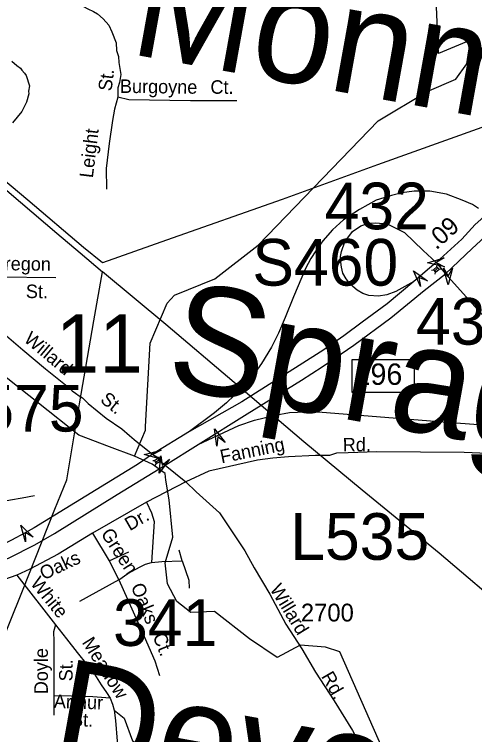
# Model space of a CAD drawing. Extents: x 1553981 to 1780076, y 812965 to 996873.
# Drawn here: x 1635190 to 1635594, y 846269 to 846901 of the extents above; entities that cross this region are included whole.
import ezdxf

# ---------------------------------------------------------------- set-up
doc = ezdxf.new("R2010")
doc.units = 0
for name, color, linetype in [('Exist Civil Correctional or Penal Institution CELL', 7, 'Continuous'), ('Exist Civil NCDOT Division Office Label', 7, 'Continuous'), ('Exist Cultural Church with Cemetery CELL', 7, 'Continuous'), ('Exist Cultural Educational Facility High CELL', 7, 'Continuous'), ('Exist Cultural School High CELL', 7, 'Continuous'), ('Exist Hydrographic Creek Single Shore', 7, 'Continuous'), ('Exist Hydrographic Misc Water Feature', 7, 'Continuous'), ('Exist Road Non-System Type 51 Label', 7, 'Continuous'), ('Exist Road Primary Interstate Divided Center Attributed', 7, 'Continuous'), ('Exist Road Primary Interstate Ramp 1 Lane Attributed', 7, 'Continuous'), ('Exist Road Primary Interstate Structure Cantilever Sign Number Label', 7, 'Continuous'), ('Exist Road Primary Interstate Structure Ovrhead Sign Number Label', 7, 'Continuous'), ('Exist Road Primary US Divided Attributed', 7, 'Continuous'), ('Exist Road Primary US Ramp 1 Lane  Attributed', 7, 'Continuous'), ('Exist Road Secondary Structure Standard Bridge Attributed CELL', 7, 'Continuous'), ('Exist Road Secondary Structure Standard Bridge Number Label', 7, 'Continuous'), ('Exist Road Secondary Type 51 Attributed', 7, 'Continuous'), ('Exist Road Secondary Type 51 Number Label', 7, 'Continuous'), ('Exist Utilities Electrical Transmission Line', 7, 'Continuous'), ('Map Preparation Border Antique Large Shape', 7, 'Continuous'), ('Map Preparation Border County Name Lower Right Label', 7, 'Continuous')]:
    doc.layers.add(name, color=color, linetype=linetype)

msp = doc.modelspace()

# ---------------------------------------------------------------- linework, layer by layer
at = {"layer": 'Exist Civil Correctional or Penal Institution CELL'}
msp.add_lwpolyline([(1635486.18, 846598.29), (1635540.54, 846598.29), (1635540.54, 846569.14), (1635486.18, 846569.14)], close=True, dxfattribs=at)
at = {"layer": 'Exist Cultural Church with Cemetery CELL'}
msp.add_lwpolyline([(1635367.39, 846522.25), (1635365.3, 846537.35), (1635374.65, 846525.32), (1635368.26, 846530.33)], close=True, dxfattribs=at)
at = {"layer": 'Exist Cultural Educational Facility High CELL'}
for p, q in [((1635560.64, 846679.73), (1635560.99, 846681.34)), ((1635555.91, 846676.76), (1635557.55, 846676.95)), ((1635558.47, 846675.92), (1635561.56, 846678.7)), ((1635559.04, 846673.29), (1635559.4, 846674.89)), ((1635562.47, 846677.69), (1635564.11, 846677.88)), ((1635311.14, 846509.59), (1635312.78, 846509.42)), ((1635313.47, 846508.22), (1635317.08, 846510.29)), ((1635316.39, 846511.48), (1635317.08, 846512.98)), ((1635317.75, 846509.11), (1635319.39, 846508.94)), ((1635313.47, 846505.52), (1635314.16, 846507.02))]:
    msp.add_line(p, q, dxfattribs=at)
for points in [[(1635559.4, 846674.89), (1635562.49, 846677.68), (1635560.63, 846679.73), (1635557.55, 846676.95)], [(1635314.16, 846507.02), (1635317.76, 846509.08), (1635316.39, 846511.49), (1635312.78, 846509.42)]]:
    msp.add_lwpolyline(points, close=True, dxfattribs=at)
at = {"layer": 'Exist Cultural School High CELL'}
for points in [[(1635546.24, 846662.33), (1635540.02, 846676.24), (1635552.37, 846667.31), (1635544.83, 846670.33)], [(1635199.52, 846438.07), (1635195.2, 846452.68), (1635206.25, 846442.19), (1635199.18, 846446.18)]]:
    msp.add_lwpolyline(points, close=True, dxfattribs=at)
at = {"layer": 'Exist Hydrographic Creek Single Shore'}
for points in [[(1635304.9, 846539.28), (1635308.74, 846612.47), (1635323.73, 846647.87), (1635330.12, 846654.71), (1635365.74, 846669.17), (1635403.61, 846698.77), (1635509.11, 846807.82), (1635552.11, 846833.62), (1635577.24, 846844.6), (1635586.87, 846857.94), (1635590.24, 846878.8), (1635562.07, 846867.02), (1635559.69, 846922.06), (1635544.57, 846962.99), (1635577.37, 847023.91), (1635584.87, 847039.35), (1635590.62, 847089.29)], [(1635295.12, 846513.46), (1635304.74, 846536.24), (1635304.9, 846539.28)], [(1635325.64, 846475.1), (1635322.57, 846492.38), (1635322.17, 846498.25), (1635310.56, 846506.45), (1635295.12, 846513.46)], [(1635567.99, 846160.36), (1635562.25, 846196.59), (1635524.12, 846230.59), (1635475.37, 846341.56), (1635462.8, 846345.72), (1635440.43, 846347.32), (1635420.34, 846336.58), (1635396.11, 846352.9), (1635365.34, 846376.9), (1635344.7, 846376.14), (1635332.32, 846385.82), (1635324.18, 846401.29), (1635322.18, 846419.69), (1635328.62, 846442.2), (1635325.64, 846475.1)]]:
    msp.add_lwpolyline(points, dxfattribs=at)
at = {"layer": 'Exist Hydrographic Misc Water Feature'}
msp.add_line((1635295.12, 846513.46), (1635273.05, 846521.7), dxfattribs=at)
msp.add_lwpolyline([(1635273.05, 846521.7), (1635246.36, 846531.67), (1635175.11, 846588.11), (1635148.36, 846623.53), (1635139.24, 846642.58), (1635138.35, 846652.87), (1635133.24, 846659.13), (1635132.24, 846667.76), (1635117.99, 846690.62), (1635082.73, 846711.85)], dxfattribs=at)
at = {"layer": 'Exist Road Primary Interstate Divided Center Attributed'}
for points in [[(1635604.4, 846725.94), (1635594.1, 846716.97), (1635582.59, 846703.9), (1635560.02, 846683.35)], [(1635568.08, 846673.53), (1635591.72, 846695.67), (1635613.78, 846716.24)], [(1635560.02, 846683.35), (1635540.24, 846666.73)], [(1635351.11, 846523.52), (1635393.92, 846550.63), (1635441.8, 846580.11), (1635459.74, 846591.84), (1635487.55, 846610.95), (1635520.19, 846634.73), (1635549.41, 846658.76), (1635568.08, 846673.53)], [(1635540.24, 846666.73), (1635516.84, 846647.13), (1635495.14, 846631.06), (1635478.83, 846619.04), (1635461.4, 846606.65), (1635439.8, 846592.91), (1635389.33, 846561.1), (1635343.5, 846534.92)], [(1635343.5, 846534.92), (1635310.9, 846514.99)], [(1635322.1, 846505.59), (1635351.11, 846523.52)], [(1635310.9, 846514.99), (1635297.81, 846505.94), (1635206.93, 846450.34), (1635199, 846446.14), (1635187.26, 846439.53), (1635181.99, 846437), (1635165.26, 846429.66), (1635149.65, 846423.53), (1635130.45, 846416.93), (1635118.31, 846413.99), (1635103.77, 846410.13), (1635090.7, 846407.43), (1635083.37, 846406.49), (1635071.95, 846405.37), (1635060.1, 846403.72), (1635032.42, 846402.32), (1634978.81, 846405.12), (1634940.93, 846408.59), (1634838.36, 846418.57), (1634775.88, 846424.31)], [(1634847.02, 846409.33), (1634974.81, 846398.32), (1635004.81, 846395.26), (1635020.95, 846394.19), (1635051.03, 846394.59), (1635057.62, 846395.16), (1635069.56, 846395.12), (1635087.17, 846396.16), (1635103.77, 846398.66), (1635118.98, 846401.86), (1635136.98, 846406.26), (1635163.19, 846414.79), (1635185.2, 846424.03), (1635207.67, 846435.53), (1635224.87, 846445.4), (1635279.89, 846479.71), (1635322.1, 846505.59)]]:
    msp.add_lwpolyline(points, dxfattribs=at)
at = {"layer": 'Exist Road Primary Interstate Ramp 1 Lane Attributed'}
msp.add_line((1635560.02, 846683.35), (1635568.08, 846673.53), dxfattribs=at)
for points in [[(1635597.28, 846731), (1635591.84, 846734.27), (1635582.93, 846738.14), (1635569.13, 846743.4), (1635554.5, 846746.02), (1635540.55, 846746.09), (1635529.78, 846744.74), (1635520.8, 846742.35), (1635507.34, 846738.16), (1635492.53, 846730.08), (1635478.69, 846720.8), (1635468.81, 846712.13), (1635460.54, 846702.44), (1635454.34, 846693.84), (1635449.93, 846686.83), (1635445.13, 846678.33), (1635434.8, 846653.26), (1635427.46, 846635.12), (1635421.46, 846621.25), (1635415.32, 846609.11), (1635406.66, 846594.78), (1635398.99, 846583.97), (1635389.22, 846573.13), (1635375.78, 846560.3), (1635365.38, 846551.5), (1635343.5, 846534.92)], [(1635486.47, 846710.63), (1635493.95, 846715.57), (1635500.83, 846717.96), (1635507.11, 846718.41), (1635516.99, 846717.51), (1635521.77, 846715.12), (1635532.02, 846709.73), (1635548.54, 846694.09), (1635560.02, 846683.35)], [(1635540.24, 846666.73), (1635524.55, 846658), (1635516.58, 846655.09), (1635509.21, 846653.78), (1635500.81, 846654.48), (1635495.59, 846656.17), (1635490.66, 846659.16), (1635484.82, 846664.1), (1635481.08, 846669.04), (1635477.94, 846673.97), (1635476.74, 846679.36), (1635476.14, 846683.85), (1635475.84, 846688.79), (1635476.87, 846693.07), (1635479.68, 846701.61), (1635486.47, 846710.63)]]:
    msp.add_lwpolyline(points, dxfattribs=at)
at = {"layer": 'Exist Road Primary US Divided Attributed'}
msp.add_lwpolyline([(1635568.08, 846673.53), (1635612.22, 846624.37), (1635625.96, 846610.63), (1635644.71, 846595.56), (1635670.07, 846579.16), (1635694.9, 846564.62), (1635732.94, 846545.06), (1635770.82, 846526.43), (1635805.16, 846509.24), (1635831.31, 846494.17)], dxfattribs=at)
at = {"layer": 'Exist Road Primary US Ramp 1 Lane  Attributed'}
msp.add_lwpolyline([(1635351.11, 846523.52), (1635386.78, 846540.29), (1635400.52, 846544.9), (1635418.56, 846549.39), (1635431.33, 846551.63), (1635445.4, 846552.43), (1635456.4, 846552.36), (1635562.17, 846543.74), (1635604.37, 846540.48), (1635631.84, 846538.33), (1635662.8, 846536.42), (1635684.78, 846535.02), (1635698.67, 846533.5), (1635718.49, 846531.09), (1635742.95, 846527.21), (1635751.36, 846525.52), (1635759.16, 846523.61), (1635765.89, 846521.32), (1635772.56, 846518.82), (1635791.07, 846510.68), (1635812.74, 846501.31), (1635831.31, 846494.17)], dxfattribs=at)
at = {"layer": 'Exist Road Secondary Structure Standard Bridge Attributed CELL'}
for points in [[(1635567.27, 846679.69), (1635552.41, 846683.06), (1635566.96, 846687.57), (1635560.02, 846683.35)], [(1635574.43, 846678.51), (1635570.49, 846663.79), (1635566.54, 846678.51), (1635570.49, 846671.41)], [(1635318.34, 846510.64), (1635303.72, 846514.96), (1635318.54, 846518.53), (1635311.34, 846514.77)], [(1635325.7, 846510.79), (1635316.78, 846498.43), (1635318.33, 846513.59), (1635319.49, 846505.56)]]:
    msp.add_lwpolyline(points, close=True, dxfattribs=at)
at = {"layer": 'Exist Road Secondary Type 51 Attributed'}
msp.add_lwpolyline([(1635400.13, 846415.24), (1635414.01, 846392.12), (1635428.01, 846365.89), (1635441.99, 846344.13), (1635453.95, 846323.59), (1635470.38, 846298.54), (1635486.65, 846272.51), (1635497.55, 846251.16), (1635504.62, 846237.46), (1635511.22, 846227.02), (1635514.75, 846219.03), (1635519.65, 846212), (1635525.94, 846203.24), (1635534.06, 846194.24), (1635547.44, 846177.7), (1635563.27, 846158.69), (1635573.31, 846147.67), (1635582.17, 846137.34), (1635590.74, 846126.97), (1635596.16, 846121.37), (1635600.22, 846117.49), (1635602.72, 846114.63)], dxfattribs=at)
at = {"layer": 'Exist Utilities Electrical Transmission Line'}
for points in [[(1634869.75, 847052.33), (1634976.64, 847010.96), (1635001.55, 847004.37), (1635004.29, 846965.6), (1635007.01, 846923.32), (1635007.56, 846907.55), (1635009.06, 846889.03), (1635037.26, 846865.92), (1635074.84, 846835.69), (1635107.48, 846808.52), (1635138.14, 846783.61), (1635172.75, 846755.16), (1635226.87, 846709.21), (1635247.38, 846691.96), (1635266.9, 846675.21)], [(1636375.85, 846890.8), (1636346.1, 846889.49), (1636261.6, 846885.32), (1636202.07, 846881.86), (1636143.83, 846878.86), (1636073.32, 846874.27), (1635989.55, 846870.34), (1635919.82, 846867.25), (1635837.31, 846863.83), (1635766.81, 846860.73), (1635738.73, 846851.35), (1635627.77, 846812.03), (1635508.32, 846769.31), (1635424.73, 846738.89), (1635323.32, 846702.95), (1635267.09, 846683.16), (1635250.28, 846696.63), (1635201.6, 846738.27), (1635122.5, 846804.31), (1635050.76, 846862.25), (1635014.93, 846892.22), (1635012.58, 846924.48)], [(1634884.84, 845629.31), (1634920.94, 845715.84), (1634951.06, 845787.47), (1634981.74, 845861.81), (1635008.31, 845927.48), (1635051.4, 846035.19), (1635081.84, 846110.29), (1635115.63, 846194.12), (1635145.05, 846266.99), (1635174.19, 846339.64), (1635196.63, 846395.09), (1635225.27, 846466.72), (1635235.61, 846492.6), (1635246.94, 846559.2), (1635259.35, 846632.29), (1635266.9, 846675.21)], [(1636375.85, 845748.85), (1636345.66, 845774.27), (1636277.7, 845830.91), (1636211.42, 845885.26), (1636136.04, 845948.75), (1636081.65, 845993.95), (1636036.64, 846030.01), (1635968.17, 846087.65), (1635879.95, 846163.04), (1635816.18, 846216.36), (1635751.9, 846269.69), (1635687.64, 846323.53), (1635627.31, 846373.05), (1635562.54, 846428.15), (1635495.06, 846483.5), (1635443.89, 846525.91), (1635382.59, 846577.96), (1635322.52, 846628.98), (1635266.9, 846675.21)]]:
    msp.add_lwpolyline(points, dxfattribs=at)
at = {"layer": 'Map Preparation Border County Name Lower Right Label'}
for p, q in [((1635225.9, 846669.96), (1635164.91, 846670.68)), ((1635272.95, 846421.3), (1635290.02, 846429.3)), ((1635336.97, 846421.43), (1635334.44, 846430.76)), ((1635281.22, 846404.76), (1635246.68, 846385.82)), ((1635224.2, 846303), (1635224.18, 846285.74))]:
    msp.add_line(p, q, dxfattribs=at)
for points in [[(1635199.85, 846925.29), (1635206.65, 846921), (1635212.85, 846918.4), (1635221.31, 846916.28), (1635230.26, 846913.62), (1635238.58, 846912.67), (1635246.29, 846910.54), (1635250.44, 846908.4), (1635254.15, 846906.35), (1635259.14, 846903.95), (1635262.63, 846901.87), (1635267.7, 846897.56), (1635272.45, 846891.8), (1635275.1, 846885.99), (1635278.95, 846876.38), (1635279.34, 846869.69), (1635280.92, 846864.43), (1635281.39, 846859.18), (1635283.03, 846848.59), (1635281.91, 846841.61), (1635280.44, 846836.72), (1635280.44, 846828.6)], [(1635187.45, 846860.31), (1635191.89, 846856.45), (1635195.02, 846854.21), (1635196.26, 846852.36), (1635198.43, 846849.64), (1635199.86, 846847.73), (1635202.81, 846838.68), (1635201.99, 846833.94), (1635202.22, 846831.47), (1635200.31, 846824.3), (1635196.12, 846816.05), (1635187.97, 846806.19)], [(1635280.44, 846828.6), (1635277.58, 846818.09), (1635275.75, 846808.06), (1635272.91, 846787.83), (1635270.29, 846766.12), (1635270.49, 846747.86)], [(1635385.07, 846825.42), (1635344.35, 846825.57), (1635290.13, 846826.19), (1635280.44, 846828.6)], [(1635164.91, 846670.68), (1635170.7, 846640.34), (1635172.82, 846634.1), (1635174.83, 846629.53), (1635176.71, 846626.26), (1635178.68, 846623.47), (1635180.63, 846620.93), (1635184.73, 846617.17), (1635197.13, 846606.69), (1635216.85, 846590.1), (1635235.85, 846574.81), (1635240.52, 846570.74), (1635243.25, 846568.68), (1635246.46, 846566.39), (1635249.42, 846564.58), (1635254.54, 846559.62), (1635262.23, 846553.32), (1635270.27, 846546.67), (1635283.96, 846537.29), (1635290.69, 846531.44), (1635294.8, 846527.86), (1635302.37, 846521.91), (1635310.9, 846514.99)], [(1635681.25, 846512.49), (1635584.61, 846516.53), (1635507.84, 846517.16), (1635482.67, 846516.21), (1635472.33, 846515.9), (1635466.34, 846513.92), (1635454.07, 846513.92), (1635430.26, 846512.79), (1635416.59, 846511.52), (1635402.99, 846509.72), (1635360.47, 846500.22), (1635340.04, 846490.78)], [(1635310.9, 846514.99), (1635317.3, 846509.32), (1635322.1, 846505.59)], [(1635322.1, 846505.59), (1635340.04, 846490.78)], [(1635340.04, 846490.78), (1635305.76, 846472.84), (1635258.16, 846445.69)], [(1635340.04, 846490.78), (1635349.31, 846482.13), (1635369.67, 846463.63), (1635391.92, 846430.08), (1635400.13, 846415.24)], [(1635207.2, 846478.38), (1635196.53, 846476.51), (1635186.26, 846474.64), (1635170.23, 846471.86), (1635162.39, 846469.98), (1635157.19, 846469.18)], [(1635305.76, 846472.84), (1635310.16, 846463.51), (1635312.3, 846455.9), (1635310.16, 846419.83)], [(1635258.16, 846445.69), (1635227.95, 846427.34), (1635203.2, 846414.17), (1635191.92, 846408.84)], [(1635258.16, 846445.69), (1635272.95, 846421.3), (1635281.22, 846404.76), (1635301.63, 846359.75), (1635313.1, 846333.74), (1635317.1, 846320.8)], [(1635310.16, 846419.83), (1635318.97, 846420.9), (1635336.97, 846421.43)], [(1635336.97, 846421.43), (1635342.7, 846404.42), (1635342.97, 846397.49)], [(1635281.22, 846404.76), (1635289.36, 846410.23), (1635300.03, 846416.23), (1635304.83, 846418.36), (1635310.16, 846419.83)], [(1635191.92, 846408.84), (1635133.33, 846388.45), (1635105.44, 846382.5), (1635090.4, 846378.42), (1635083.51, 846373.72), (1635078.81, 846364.62), (1635077.56, 846314.77), (1635080.7, 846275.75), (1635087.6, 846232.17)], [(1635191.92, 846408.84), (1635225.67, 846365.27)], [(1635225.67, 846365.27), (1635224.11, 846359.01), (1635224.23, 846351), (1635224.2, 846303)], [(1635225.67, 846365.27), (1635235.5, 846353.07), (1635244.81, 846340.93), (1635253.12, 846330.53), (1635259.98, 846321.94), (1635265.84, 846312.59), (1635270.48, 846305.76), (1635273.63, 846300.7)], [(1635273.63, 846300.7), (1635258.42, 846301.96), (1635239.92, 846302.51), (1635224.2, 846303)], [(1635273.63, 846300.7), (1635275.8, 846295.42), (1635277.22, 846290.39)], [(1635277.22, 846290.39), (1635278.31, 846281.14), (1635280.02, 846263.1), (1635281.93, 846241.57)], [(1635277.22, 846290.39), (1635286.03, 846283.32), (1635293.4, 846263.35), (1635303.22, 846251.98), (1635333, 846242.76), (1635386.43, 846225.86), (1635398.09, 846221.56), (1635402.7, 846213.88), (1635410.99, 846191.15)]]:
    msp.add_lwpolyline(points, dxfattribs=at)

# ---------------------------------------------------------------- texts
at = {"layer": 'Exist Civil Correctional or Penal Institution CELL'}
msp.add_text('196', height=18.75, dxfattribs=at).set_placement((1635488.38, 846576))
at = {"layer": 'Exist Civil NCDOT Division Office Label'}
msp.add_text('.09', height=15.625, rotation=42.3129, dxfattribs=at).set_placement((1635560.06, 846693.95))
at = {"layer": 'Exist Road Non-System Type 51 Label'}
for s, height, rotation, p in [('Monmouth', 95, 349.76475, (1635289.2, 846866.99)), ('St.', 11.875, 83.1253, (1635274.96, 846833.53)), ('Burgoyne', 11.875, 359.33823, (1635282.26, 846832.44)), ('Ct.', 11.875, 359.78649, (1635361.75, 846831.65)), ('Leight', 11.875, 83.1253, (1635258.54, 846757.28)), ('Oregon', 11.875, 359.31204, (1635168.72, 846676.8)), ('St.', 11.875, 359.31204, (1635199.67, 846652.25)), ('Sprague', 95, 349.77746, (1635320.71, 846574.67)), ('Willard', 11.875, 319.94109, (1635197.15, 846614.71)), ('St.', 11.875, 320.91709, (1635264.24, 846561.63)), ('Rd.', 11.875, 0.608, (1635477.98, 846517.49)), ('Fanning', 11.875, 11.46959, (1635371.52, 846507.02)), ('Dr.', 11.875, 30.06754, (1635290.94, 846447.36)), ('Green', 11.875, 303.06058, (1635265.16, 846445.29)), ('Oaks', 11.875, 25.32414, (1635215.36, 846404.24)), ('White', 11.875, 309.1012, (1635203.12, 846401.4)), ('Oaks', 11.875, 292.30243, (1635291.7, 846399.05)), ('Ct.', 11.875, 291.85098, (1635310.83, 846355.4)), ('Meadow', 11.875, 302.09363, (1635248.56, 846349.8)), ('Doyle', 11.875, 89.97063, (1635219.02, 846304.26)), ('St.', 11.875, 89.97063, (1635240.78, 846315.61)), ('Devonshire', 95, 349.74487, (1635218.66, 846242.76)), ('Arthur', 11.875, 358.29333, (1635224.16, 846292.21)), ('St.', 11.875, 358.29333, (1635239.24, 846276.23))]:
    msp.add_text(s, height=height, rotation=rotation, dxfattribs=at).set_placement(p)
at = {"layer": 'Exist Road Primary Interstate Structure Cantilever Sign Number Label'}
msp.add_text('L535', height=41.01, dxfattribs=at).set_placement((1635431.83, 846422.31))
at = {"layer": 'Exist Road Primary Interstate Structure Ovrhead Sign Number Label'}
for s, p in [('S460', (1635398.55, 846663.14)), ('S575', (1635122.32, 846535))]:
    msp.add_text(s, height=41.01, dxfattribs=at).set_placement(p)
at = {"layer": 'Exist Road Secondary Structure Standard Bridge Number Label'}
for s, height, p in [('432', 41.01, (1635462.03, 846712.6)), ('433', 41.01, (1635542.3, 846611.29)), ('11', 51.263, (1635226.03, 846586.7)), ('341', 41.01, (1635276.26, 846346.67))]:
    msp.add_text(s, height=height, dxfattribs=at).set_placement(p)
at = {"layer": 'Exist Road Secondary Type 51 Number Label'}
msp.add_text('2700', height=15.625, dxfattribs=at).set_placement((1635441.19, 846368.17))
at = {"layer": 'Map Preparation Border Antique Large Shape'}
for s, rotation, p in [('Willard', 301.18448, (1635413.56, 846396.67)), ('Rd.', 299.90086, (1635458.66, 846320.01))]:
    msp.add_text(s, height=11.875, rotation=rotation, dxfattribs=at).set_placement(p)

doc.saveas('drawing.dxf')
